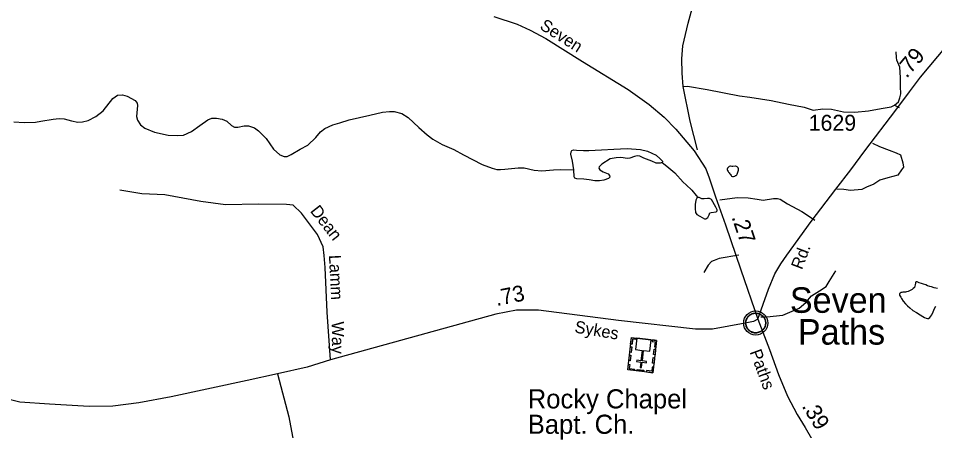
# Model space of a CAD drawing. Extents: x 2126262 to 2293712, y 749403 to 919119.
# Drawn here: x 2235664 to 2242847, y 818171 to 821402 of the extents above; entities that cross this region are included whole.
import ezdxf

# ---------------------------------------------------------------- set-up
doc = ezdxf.new("R2010")
doc.units = 0
for name, color, linetype in [('Exist Civil Demographics Community CELL', 7, 'Continuous'), ('Exist Civil Demographics Community Label', 7, 'Continuous'), ('Exist Cultural Church with Cemetery CELL', 7, 'Continuous'), ('Exist Cultural Church with Cemetery Label', 7, 'Continuous'), ('Exist Hydrographic Misc Water Feature', 7, 'Continuous'), ('Exist Hydrographic Pond Under 1500 Sq Ft', 7, 'Continuous'), ('Exist Road Non-System Type 51', 7, 'Continuous'), ('Exist Road Non-System Type 51 Label', 7, 'Continuous'), ('Exist Road Secondary Mileage Hundredths English Label', 7, 'Continuous'), ('Exist Road Secondary Type 41 Attributed', 7, 'Continuous'), ('Exist Road Secondary Type 51 Attributed', 7, 'Continuous'), ('Exist Road Secondary Type 51 Label', 7, 'Continuous'), ('Exist Road Secondary Type 51 Number Label', 7, 'Continuous')]:
    doc.layers.add(name, color=color, linetype=linetype)

msp = doc.modelspace()

# ---------------------------------------------------------------- linework, layer by layer
at = {"layer": 'Exist Civil Demographics Community CELL'}
msp.add_lwpolyline([(2241366.7, 819027.3), (2241367.7, 819032.8), (2241369.5, 819039.4), (2241372.4, 819046.6), (2241375.3, 819052.4), (2241378.7, 819058.1), (2241382.4, 819063.2), (2241386.4, 819067.6), (2241391, 819072.2), (2241396.5, 819076.8), (2241401.9, 819080.4), (2241406.8, 819083.3), (2241411.9, 819085.7), (2241417.3, 819088), (2241423, 819089.9), (2241427.3, 819091), (2241432.1, 819091.7), (2241436.3, 819092.5), (2241442.6, 819092.7), (2241447.1, 819092.6), (2241452.7, 819092.4), (2241457.6, 819091.6), (2241462.5, 819090.7), (2241467.6, 819089.2), (2241472.7, 819087.3), (2241479.4, 819084.4), (2241485.6, 819080.9), (2241490.7, 819077.3), (2241495.9, 819073.3), (2241499.2, 819070.2), (2241503.3, 819065.8), (2241507.2, 819061.1), (2241510.2, 819056.5), (2241513.4, 819051.5), (2241515.8, 819046.4), (2241517.9, 819041.3), (2241519.4, 819036.3), (2241520.7, 819031.7), (2241521.8, 819025.7), (2241522.4, 819021), (2241522.7, 819015), (2241522.5, 819009.2), (2241521.9, 819003.5), (2241521, 818998), (2241519.3, 818991.9), (2241517.5, 818986), (2241515.2, 818981), (2241512, 818975), (2241508.7, 818969.6), (2241505.3, 818965), (2241501, 818960.2), (2241495.8, 818955.2), (2241490.7, 818951.1), (2241485.7, 818947.7), (2241481.4, 818945.2), (2241474.6, 818941.9), (2241467.4, 818939.2), (2241461.5, 818937.8), (2241454.9, 818936.5), (2241450.5, 818936), (2241446, 818935.7), (2241440.4, 818935.7), (2241436.1, 818936.2), (2241430.5, 818936.9), (2241424.6, 818938.2), (2241420, 818939.5), (2241414.8, 818941.4), (2241410.2, 818943.4), (2241406.3, 818945.6), (2241399.5, 818949.7), (2241393.9, 818953.9), (2241389, 818958.4), (2241384.5, 818963.3), (2241381.4, 818967.2), (2241378.4, 818971.4), (2241374.3, 818978.5), (2241372.6, 818982.1), (2241370.8, 818986.1), (2241368.3, 818994.3), (2241366.7, 819001.3), (2241366, 819006.5), (2241365.7, 819012.8), (2241365.6, 819017.5), (2241366.2, 819024)], close=True, dxfattribs=at)
for centre, radius in [((2241444.3, 819014.8), 94.3), ((2241444.1, 819015.1), 76.7)]:
    msp.add_circle(centre, radius, dxfattribs=at)
at = {"layer": 'Exist Cultural Church with Cemetery CELL'}
for points in [[(2240638.9, 818625.3), (2240441.1, 818647.9), (2240470, 818900.9), (2240667.8, 818878.3)], [(2240502.9, 818897.1), (2240501.6, 818885.7), (2240479.8, 818888.2), (2240475.2, 818848.1), (2240464.1, 818849.3), (2240470, 818900.9)], [(2240473.1, 818827.8), (2240468.2, 818784.8), (2240456.9, 818786.1), (2240461.8, 818829.1)], [(2240625, 818883.2), (2240513.6, 818895.9), (2240503.3, 818805.9), (2240553.7, 818800.1), (2240544.4, 818719.2), (2240511.7, 818722.9), (2240510.4, 818712), (2240543.2, 818708.3), (2240538.4, 818666.3), (2240549.9, 818665), (2240554.7, 818706.9), (2240587.6, 818703.2), (2240588.9, 818714.1), (2240556, 818717.9), (2240565.2, 818798.8), (2240614.7, 818793.2)], [(2240634.9, 818882), (2240633.6, 818870.6), (2240655.5, 818868.1), (2240650.9, 818827.9), (2240661.9, 818826.7), (2240667.8, 818878.2)], [(2240465.6, 818762.3), (2240460.7, 818719.3), (2240449.3, 818720.6), (2240454.3, 818763.6)], [(2240659.9, 818808.8), (2240655, 818765.8), (2240643.7, 818767.1), (2240648.6, 818810.1)], [(2240445.9, 818691), (2240457.2, 818689.7), (2240453.6, 818657.7), (2240493.9, 818653.2), (2240492.6, 818642.1), (2240441, 818648)], [(2240652.2, 818742), (2240647.3, 818699), (2240636, 818700.3), (2240640.9, 818743.3)], [(2240565.3, 818633.8), (2240513.8, 818639.6), (2240515.1, 818651), (2240566.6, 818645.1)], [(2240643.8, 818668.4), (2240632.5, 818669.6), (2240628.9, 818637.7), (2240588.6, 818642.3), (2240587.3, 818631.2), (2240638.9, 818625.3)]]:
    msp.add_lwpolyline(points, close=True, dxfattribs=at)
at = {"layer": 'Exist Hydrographic Misc Water Feature'}
for points in [[(2235629.5, 820591.8), (2235709.8, 820585.3), (2235797.8, 820589.6), (2235841.2, 820596.1), (2235937.8, 820612.4), (2235984.5, 820617.8), (2236022.5, 820614.6), (2236081.1, 820599.4), (2236131, 820589.6), (2236166.9, 820590.7), (2236210.8, 820600.5), (2236271.6, 820634.1), (2236329.1, 820678.7), (2236406.2, 820774.3), (2236442, 820799.2), (2236480, 820803.6), (2236518, 820792.7), (2236581, 820758), (2236595.1, 820738.4), (2236597.3, 820718.9), (2236590.8, 820634.1), (2236597.3, 820603.7), (2236621.2, 820567.9), (2236654.8, 820541.8), (2236731.2, 820511.4), (2236838.7, 820487.5), (2236912.5, 820483.2), (2236960.3, 820487.5), (2237021.1, 820514.7), (2237087.3, 820563.5), (2237149.2, 820607), (2237180.7, 820618.9), (2237217.6, 820620), (2237261, 820612.4), (2237299.4, 820596.4), (2237334.2, 820561.7), (2237359.1, 820550.8), (2237385.2, 820550.8), (2237434.1, 820560.6), (2237468.8, 820559.5), (2237514.4, 820544.3), (2237545.9, 820521.5), (2237607.7, 820461.8), (2237664.2, 820377), (2237715.2, 820333.6), (2237747.8, 820319.5), (2237770.6, 820319.5), (2237803.2, 820334.7), (2237873.7, 820375.9), (2237933.4, 820408.5), (2237995.8, 820468.3), (2238033.8, 820512.8), (2238067.5, 820538.9), (2238129.4, 820567.1), (2238183.6, 820583.4), (2238258.1, 820606.2), (2238419.9, 820643.2), (2238518.7, 820666), (2238572.9, 820673.6), (2238609.8, 820672.5), (2238669.6, 820657.3), (2238719.5, 820624.7), (2238804.2, 820546.5), (2238867.9, 820490), (2238913.5, 820454.2), (2238986.2, 820414), (2239078.5, 820373.8), (2239153.1, 820331.7), (2239299.6, 820257.9), (2239377.8, 820227.5), (2239414.7, 820217.7), (2239442.9, 820216.6)], [(2240710.6, 820273.1), (2240748.2, 820244.1), (2240811.2, 820191.9), (2240876.3, 820119.2), (2240898, 820098.5), (2240942.6, 820055.1), (2240978.4, 820013.8), (2240990.3, 819997.5)], [(2239442.9, 820216.6), (2239476.6, 820220.9), (2239581.9, 820231.8), (2239628.6, 820230.7), (2239708.9, 820213.3), (2239767.5, 820207.9), (2239858.1, 820214.4), (2239917.8, 820216.6), (2240018.7, 820214.4)], [(2241285.3, 820243.9), (2241265.2, 820241.8), (2241257.2, 820241.7), (2241247.2, 820243.6), (2241243.3, 820243.6), (2241237.1, 820241.5), (2241229.1, 820233.5), (2241223.2, 820227.4), (2241221.1, 820221.4), (2241221.5, 820215.4), (2241223.4, 820209.4), (2241227.5, 820203.4), (2241231.4, 820197.4), (2241235.5, 820191.5), (2241241.6, 820183.6), (2241245.7, 820177.6), (2241251.7, 820169.6), (2241255.8, 820165.7), (2241261.7, 820163.7), (2241269.7, 820163.8), (2241279.8, 820165.9), (2241285.7, 820169.9), (2241291.7, 820172), (2241295.8, 820176), (2241299.7, 820182), (2241305.4, 820198.1), (2241309.5, 820212.1), (2241309.3, 820224.1), (2241307.2, 820230.1), (2241299.2, 820238), (2241293.3, 820241.9), (2241289.2, 820243.9), (2241285.3, 820243.9)], [(2242868.3, 819285.5), (2242842.3, 819291.4), (2242822.2, 819297.2), (2242808.2, 819301.1), (2242792, 819306.9), (2242777.9, 819312.8), (2242760, 819318.7), (2242744, 819324.6), (2242726, 819330.5), (2242710, 819336.2), (2242702, 819338.2), (2242697.9, 819334.2), (2242695.9, 819326.2), (2242694, 819314.2), (2242692.2, 819304.1), (2242688.3, 819294.1), (2242678.2, 819284.1), (2242670.4, 819278), (2242660.4, 819271.9), (2242650.5, 819265.8), (2242638.4, 819261.8), (2242626.5, 819259.6), (2242618.5, 819257.6), (2242608.5, 819255.5), (2242596.4, 819255.4), (2242588.6, 819253.3), (2242580.6, 819253.3), (2242576.7, 819249.3), (2242572.6, 819245.2), (2242572.6, 819233.2), (2242581, 819217.3), (2242587, 819207.3), (2242601.1, 819185.4), (2242619.2, 819165.6), (2242633.5, 819149.8), (2242651.4, 819133.9), (2242675.8, 819112.1), (2242703.6, 819096.3), (2242734, 819078.5), (2242753.9, 819066.8), (2242768.2, 819058.9), (2242780.1, 819052.9), (2242790.2, 819051.1), (2242798.2, 819051.1), (2242808.2, 819057.2), (2242824, 819079.3), (2242835.7, 819101.4), (2242845.5, 819127.5), (2242855.4, 819147.5)]]:
    msp.add_lwpolyline(points, dxfattribs=at)
msp.add_lwpolyline([(2240990.3, 819997.5), (2240983.8, 819993.2), (2240976.2, 819976.9), (2240969.7, 819944.3), (2240970.8, 819912.8), (2240972.9, 819881.3), (2240983.8, 819863.9), (2241006.6, 819850.9), (2241042.4, 819831.3), (2241053.3, 819832.4), (2241068.5, 819842.2), (2241080.4, 819862.8), (2241083.7, 819876.9), (2241094.5, 819880.2), (2241134.7, 819886.7), (2241142.3, 819893.2), (2241141.2, 819903), (2241131.4, 819921.5), (2241096.7, 819982.3), (2241081.5, 819989.9), (2241065.2, 819991), (2241039.2, 819986.6), (2241022.9, 819988.8), (2241002.3, 819997.5)], close=True, dxfattribs=at)
at = {"layer": 'Exist Hydrographic Pond Under 1500 Sq Ft'}
for points in [[(2240018.7, 820214.4), (2240007.4, 820281.8), (2239994.4, 820337.2), (2239996.6, 820355.6), (2240003.1, 820366.5), (2240017.2, 820371.9), (2240038.9, 820369.8), (2240093.2, 820366.5), (2240136.6, 820367.6), (2240234.3, 820371.9), (2240333.1, 820378.4), (2240437.3, 820382.8), (2240540.5, 820375.2), (2240596.9, 820362.2), (2240663.1, 820330.7), (2240696.4, 820302.4), (2240713.8, 820283.9), (2240713.8, 820277.4), (2240710.6, 820273.1)], [(2240710.6, 820273.1), (2240696.4, 820266.6), (2240665, 820268.7), (2240629.1, 820281.8), (2240568.3, 820306.8), (2240535.8, 820322), (2240514.1, 820324.1), (2240493.4, 820320.9), (2240456.5, 820306.8), (2240439.2, 820304.6), (2240388.1, 820312.2), (2240350.1, 820310), (2240303.5, 820301.3), (2240237.2, 820260), (2240216.6, 820238.3), (2240214.4, 820228.5), (2240222, 820215.5), (2240248.1, 820199.2), (2240287.2, 820184), (2240299.1, 820169.9), (2240300.2, 820156.9), (2240291.5, 820148.2), (2240254.6, 820135.1), (2240219.3, 820128.6), (2240184.6, 820129.7), (2240140.1, 820137.3), (2240097.7, 820141.7), (2240041.3, 820143.8), (2240027.2, 820150.3), (2240021.8, 820160.1), (2240018.7, 820214.4)]]:
    msp.add_lwpolyline(points, dxfattribs=at)
at = {"layer": 'Exist Road Non-System Type 51'}
for points in [[(2242532.7, 820722.3), (2242564.1, 820749.2), (2242575.3, 820778.3), (2242582, 820811.9), (2242579.8, 820867.9), (2242579.8, 820939.6), (2242575.3, 821020.3), (2242550.6, 821074), (2242548.4, 821094.2), (2242546.2, 821141.2)], [(2240875.8, 820868.3), (2240910.5, 820870.3), (2241062.6, 820843.8), (2241316.2, 820796.2), (2241398, 820783.9), (2241566, 820759.2), (2241700.4, 820730.1), (2241823.6, 820705.5), (2241895.3, 820683.1), (2241971.6, 820692.2), (2242038.7, 820689.8), (2242132.8, 820669.6), (2242222.4, 820667.4), (2242328.7, 820676.9), (2242428.5, 820695.7), (2242506.6, 820709.7), (2242532.7, 820722.3)], [(2242532.7, 820722.3), (2242568.6, 820704.4)], [(2242360.2, 820424.3), (2242414, 820397.4), (2242490.2, 820368.3), (2242546.2, 820348.1), (2242579.8, 820332.5), (2242596.5, 820271.2), (2242602.1, 820236.3), (2242588.1, 820215.3), (2242559.6, 820173.4), (2242481.2, 820153.2), (2242416.8, 820133.4), (2242371.4, 820103.9), (2242313.2, 820079.3), (2242275.1, 820061.4), (2242187.9, 820052.4), (2242136.2, 820061.4), (2242080.2, 820063.6)], [(2238111.4, 818727.4), (2238084.5, 819100), (2238070.5, 819450.7), (2238062.1, 819542.9), (2238053.8, 819612.7), (2238009.1, 819707.7), (2237883.6, 819876.7), (2237819.4, 819938.2), (2237766.4, 819943.8), (2237546, 819946.6), (2237287.6, 819941), (2237095.1, 819966.1), (2236813.2, 820019.2), (2236631.8, 820027.6), (2236458.8, 820055.5)], [(2241163.8, 819981.3), (2241297.7, 819999.5), (2241386, 819996.5), (2241456, 819984.3), (2241501.6, 819978.2), (2241583.8, 819990.4), (2241614.2, 819990.4), (2241635.5, 819984.3), (2241693.4, 819947.8), (2241806, 819889.9), (2241866.9, 819850.4), (2241906.5, 819819.9)], [(2241311.1, 819547.3), (2241158.9, 819519.9), (2241119.3, 819504.7), (2241098, 819495.5), (2241070.6, 819468.1), (2241037.1, 819410.3)], [(2241484.9, 819063.5), (2241530.2, 819063.4), (2241657.2, 819076), (2241785.6, 819130.4), (2241837.2, 819176.5), (2241881.9, 819226.8), (2241944, 819266.6), (2241995.6, 819300.1), (2242019.3, 819339.2), (2242072.4, 819424.4)]]:
    msp.add_lwpolyline(points, dxfattribs=at)
at = {"layer": 'Exist Road Secondary Type 41 Attributed'}
msp.add_lwpolyline([(2240987.2, 820370.9), (2240929.4, 820596.1), (2240875.8, 820868.3), (2240866.7, 820971.8), (2240865.9, 821085.2), (2240872.8, 821187.9), (2240915.4, 821364.5), (2240945.8, 821480.1)], dxfattribs=at)
at = {"layer": 'Exist Road Secondary Type 51 Attributed'}
for points in [[(2239391.5, 821415.5), (2239575.8, 821356.7), (2239676.8, 821310.6), (2239799.1, 821244.7), (2240087.6, 821065.1), (2240443.6, 820845.8), (2240610.4, 820726.6), (2240728, 820627.2), (2240817, 820535.1), (2240962.3, 820363.9)], [(2241460.7, 819044.4), (2241503.6, 819163.6), (2241545.1, 819280.8), (2241594.1, 819399.2), (2241640, 819478.6), (2241687.3, 819547), (2241878.4, 819810), (2242072.3, 820063.9), (2242188.7, 820215.2), (2242299.2, 820363.4), (2242542.5, 820682.1), (2242649, 820826.3), (2242735.2, 820940.7), (2242939.4, 821184.3)], [(2240962.3, 820363.9), (2241052.2, 820223.6), (2241079.2, 820153.7), (2241129.3, 820004.3), (2241208.8, 819783.4), (2241326.4, 819432.2), (2241460.7, 819044.4)], [(2237695, 818616.4), (2237459.2, 818563.3), (2236861.3, 818436.9), (2236608.8, 818388.1), (2236406.4, 818364.3), (2236219.5, 818361.5), (2235907.6, 818377.6), (2235677.4, 818394.4), (2235537.9, 818429.3), (2235408.1, 818486.5), (2235129.8, 818675.7), (2234905.1, 818839.1), (2234778.2, 818922.9), (2234635.8, 818974.6), (2234487.3, 819004.6), (2234266.8, 819025.6), (2234039.4, 819035.3), (2233874, 819059.8), (2233717.8, 819112.8), (2233484.8, 819214.8), (2233346.6, 819279), (2233087.8, 819440.3), (2233028.2, 819485)], [(2241460.7, 819044.4), (2241425.7, 819027.3), (2241362.4, 819012.3), (2241105.7, 818966.2), (2240971.7, 818966.2), (2240369.7, 819035.3), (2239742.5, 819115.6), (2239568.1, 819114.2), (2239408.3, 819082.8), (2238111.4, 818727.4), (2237928, 818668.1), (2237695, 818616.4)], [(2241460.7, 819044.4), (2241553, 818808.4), (2241623, 818611.3), (2241692.9, 818441.3), (2241769.2, 818298.3), (2241831.9, 818195), (2242037.7, 817839), (2242158.5, 817645.1), (2242276.1, 817460.7), (2242349.2, 817360.6), (2242432.2, 817266.3)], [(2237695, 818616.4), (2237783.6, 818278.7), (2237843.6, 817958.9)]]:
    msp.add_lwpolyline(points, dxfattribs=at)

# ---------------------------------------------------------------- texts
at = {"layer": 'Exist Civil Demographics Community Label'}
for s, p in [('Seven   ', (2241712, 819094.6)), ('Paths', (2241774.8, 818845.4))]:
    msp.add_text(s, height=200, dxfattribs=at).set_placement(p)
at = {"layer": 'Exist Cultural Church with Cemetery Label'}
for s, p in [('Rocky Chapel', (2239657.5, 818345.5)), ('Bapt. Ch.', (2239657.5, 818146.3))]:
    msp.add_text(s, height=150, dxfattribs=at).set_placement(p)
at = {"layer": 'Exist Road Non-System Type 51 Label'}
for s, rotation, p in [('Dean', 307.88154, (2237947.7, 819891.6)), ('Lamm', 272.94893, (2238098.7, 819546.5)), ('Way', 270.50378, (2238121.1, 819026.3))]:
    msp.add_text(s, height=95, rotation=rotation, dxfattribs=at).set_placement(p)
at = {"layer": 'Exist Road Secondary Mileage Hundredths English Label'}
for s, rotation, p in [('.79', 50.02019, (2242627.9, 820927.3)), ('.27', 288.51269, (2241254.2, 819844.6)), ('.73', 11.12642, (2239413.6, 819147.5)), ('.39', 301.28673, (2241802.7, 818363.4))]:
    msp.add_text(s, height=125, rotation=rotation, dxfattribs=at).set_placement(p)
at = {"layer": 'Exist Road Secondary Type 51 Label'}
for s, rotation, p in [('Seven', 327.59639, (2239744.5, 821323.9)), ('Rd.', 69.33444, (2241806.7, 819427.5)), ('Sykes', 350.53782, (2240020.2, 818940.7)), ('Paths', 290.44744, (2241395.7, 818788))]:
    msp.add_text(s, height=95, rotation=rotation, dxfattribs=at).set_placement(p)
at = {"layer": 'Exist Road Secondary Type 51 Number Label'}
msp.add_text('1629', height=125, dxfattribs=at).set_placement((2241859.6, 820521.3))

doc.saveas('drawing.dxf')
